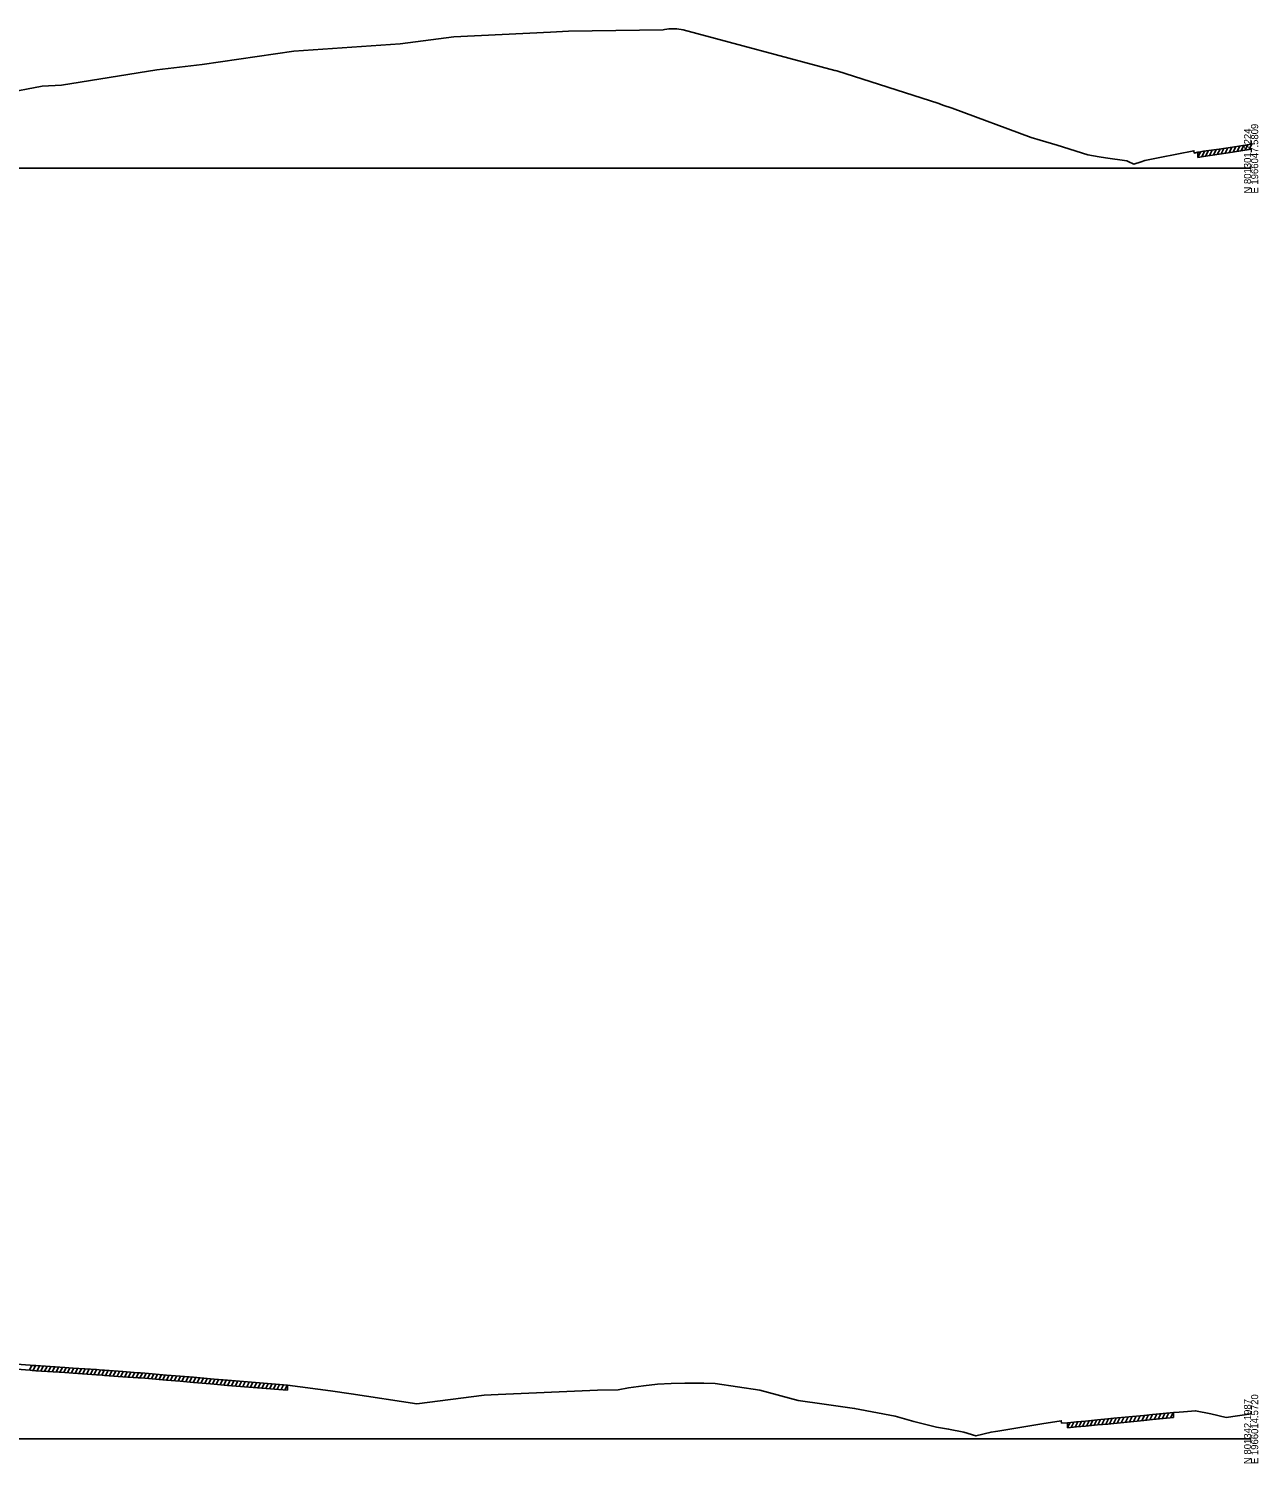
# Model space of a CAD drawing. Extents: x 1017 to 19997, y -1947 to 50737.
# Drawn here: x 12719 to 13203, y 40490 to 41055 of the extents above; entities that cross this region are included whole.
import ezdxf

# ---------------------------------------------------------------- set-up
doc = ezdxf.new("R2010")
doc.units = 0
for name, color, linetype in [('RD_GPK_XS_Cell', 7, 'Continuous'), ('RD_XS_ExGround', 7, 'Continuous'), ('RD_XS_ExPaveRet', 7, 'Continuous')]:
    doc.layers.add(name, color=color, linetype=linetype)

msp = doc.modelspace()

# ---------------------------------------------------------------- linework, layer by layer
at = {"layer": 'RD_GPK_XS_Cell'}
for p, q in [((12600, 41000), (13200, 41000)), ((12600, 40500), (13200, 40500))]:
    msp.add_line(p, q, dxfattribs=at)
at = {"layer": 'RD_XS_ExGround'}
for points in [[(12694.07, 41026.45), (12724.43, 41032.25), (12731.95, 41032.65), (12769.54, 41038.75), (12787.33, 41040.75), (12823.33, 41046.11), (12865.29, 41048.93), (12886.4, 41051.73), (12924.37, 41053.53), (12931.41, 41053.87), (12968.69, 41054.51), (12969.28, 41054.61), (12970.11, 41054.73), (12970.9, 41054.82), (12971.67, 41054.87), (12972.43, 41054.89), (12972.87, 41054.9), (12973.5, 41054.89), (12974.12, 41054.87), (12976.62, 41054.5), (13036.2, 41038.49), (13036.52, 41038.43), (13036.98, 41038.3), (13077.11, 41025.39), (13078.77, 41024.85), (13082.44, 41023.63), (13113.46, 41012.05), (13116.98, 41011.03), (13123.75, 41009.08), (13135.71, 41005.23), (13140.26, 41004.5), (13142.71, 41004.13), (13151.12, 41002.85), (13151.69, 41002.62), (13153.87, 41001.6), (13156.76, 41002.48), (13158.14, 41002.97), (13164.09, 41004.2), (13177.51, 41006.85), (13177.63, 41005.95), (13179.02, 41006.25), (13179.49, 41006.33), (13181.34, 41006.65), (13187.39, 41007.48), (13192.75, 41008.3), (13199.22, 41009.35), (13200, 41009.48)], [(12714.23, 40529.32), (12719.63, 40528.92), (12720.45, 40528.86), (12721.94, 40528.76), (12733.33, 40527.98), (12736.59, 40527.76), (12745.7, 40527.17), (12747.99, 40527), (12748.91, 40526.92), (12756.13, 40526.4), (12762.13, 40525.95), (12763.04, 40525.89), (12764.78, 40525.76), (12773.35, 40525.06), (12778.65, 40524.62), (12783.92, 40524.16), (12790.67, 40523.56), (12792.1, 40523.43), (12797.23, 40522.97), (12820.96, 40521.1), (12837.83, 40518.86), (12845.92, 40517.71), (12871.81, 40513.66), (12898.34, 40517.11), (12903.74, 40517.35), (12942.81, 40519.15), (12950.96, 40519.27), (12955.1, 40519.99), (12960.9, 40520.82), (12966.48, 40521.4), (12971.91, 40521.75), (12977.26, 40521.88), (12980.35, 40521.91), (12984.74, 40521.86), (12989.17, 40521.73), (13006.79, 40519.06), (13021.82, 40514.97), (13032.03, 40513.63), (13044.01, 40511.92), (13060, 40508.8), (13067.38, 40506.74), (13076.24, 40504.54), (13080.96, 40503.8), (13086.98, 40502.61), (13091.77, 40501.11), (13097.72, 40502.58), (13099.46, 40502.86), (13100.36, 40502.99), (13108.96, 40504.42), (13115.29, 40505.41), (13117.7, 40505.81), (13125.3, 40507.07), (13125.47, 40506.17), (13127.75, 40506.27), (13128.05, 40506.29), (13131.29, 40506.62), (13134.83, 40506.95), (13139.61, 40507.39), (13143.6, 40507.77), (13146.04, 40508.01), (13157.82, 40509.16), (13161.21, 40509.54), (13165.38, 40509.9), (13169.42, 40510.27), (13171.72, 40510.46), (13173.44, 40510.61), (13178.17, 40511.01), (13184.21, 40509.77), (13190.2, 40508.38), (13200, 40509.83)]]:
    msp.add_lwpolyline(points, dxfattribs=at)
at = {"layer": 'RD_XS_ExPaveRet'}
for p, q in [((13179.02, 41004.25), (13180.11, 41006.44)), ((13179.02, 41004.25), (13179.02, 41006.25)), ((13180.57, 41004.52), (13181.66, 41006.69)), ((13182.12, 41004.76), (13183.19, 41006.9)), ((13183.65, 41004.96), (13184.72, 41007.11)), ((13185.18, 41005.17), (13186.25, 41007.32)), ((13186.7, 41005.38), (13187.78, 41007.54)), ((13188.25, 41005.61), (13189.33, 41007.77)), ((13189.81, 41005.85), (13190.89, 41008.01)), ((13191.37, 41006.09), (13192.46, 41008.25)), ((13192.93, 41006.33), (13194.02, 41008.5)), ((13194.5, 41006.58), (13195.59, 41008.76)), ((13196.07, 41006.84), (13197.16, 41009.01)), ((13197.64, 41007.09), (13198.73, 41009.27)), ((13199.22, 41007.35), (13200.31, 41009.54)), ((12714.23, 40527.32), (12719.63, 40526.92)), ((12719.35, 40526.94), (12720.32, 40528.87)), ((12719.63, 40526.92), (12720.45, 40526.86)), ((12720.45, 40526.86), (12721.94, 40526.76)), ((12720.85, 40526.83), (12721.82, 40528.77)), ((12721.94, 40526.76), (12733.33, 40525.98)), ((12722.35, 40526.73), (12723.32, 40528.67)), ((12723.85, 40526.63), (12724.82, 40528.57)), ((12725.35, 40526.53), (12726.32, 40528.46)), ((12726.85, 40526.43), (12727.82, 40528.36)), ((12728.35, 40526.32), (12729.32, 40528.26)), ((12729.85, 40526.22), (12730.82, 40528.15)), ((12731.35, 40526.12), (12732.32, 40528.05)), ((12732.85, 40526.02), (12733.82, 40527.95)), ((12734.35, 40525.91), (12735.32, 40527.85)), ((12735.85, 40525.81), (12736.82, 40527.75)), ((12737.35, 40525.71), (12738.32, 40527.65)), ((12738.85, 40525.62), (12739.82, 40527.55)), ((12740.35, 40525.52), (12741.32, 40527.46)), ((12741.85, 40525.42), (12742.82, 40527.36)), ((12743.35, 40525.32), (12744.32, 40527.26)), ((12744.85, 40525.23), (12745.82, 40527.16)), ((12746.35, 40525.12), (12747.31, 40527.05)), ((12747.85, 40525.01), (12748.81, 40526.93)), ((12749.35, 40524.89), (12750.32, 40526.82)), ((12750.85, 40524.78), (12751.82, 40526.71)), ((12752.35, 40524.67), (12753.32, 40526.6)), ((12753.85, 40524.57), (12754.82, 40526.5)), ((12755.35, 40524.46), (12756.31, 40526.39)), ((12756.85, 40524.35), (12757.81, 40526.27)), ((12758.35, 40524.23), (12759.31, 40526.16)), ((12733.33, 40525.98), (12736.59, 40525.76)), ((12736.59, 40525.76), (12745.7, 40525.17)), ((12745.7, 40525.17), (12747.99, 40525)), ((12747.99, 40525), (12748.91, 40524.92)), ((12748.91, 40524.92), (12756.13, 40524.4)), ((12756.13, 40524.4), (12762.13, 40523.95)), ((12759.85, 40524.12), (12760.81, 40526.05)), ((12761.35, 40524.01), (12762.31, 40525.94)), ((12762.13, 40523.95), (12763.04, 40523.89)), ((12762.85, 40523.9), (12763.81, 40525.83)), ((12763.04, 40523.89), (12764.78, 40523.76)), ((12764.35, 40523.79), (12765.31, 40525.72)), ((12764.78, 40523.76), (12773.35, 40523.06)), ((12765.85, 40523.67), (12766.81, 40525.59)), ((12767.35, 40523.55), (12768.31, 40525.47)), ((12768.85, 40523.43), (12769.81, 40525.35)), ((12770.35, 40523.3), (12771.31, 40525.23)), ((12771.85, 40523.18), (12772.81, 40525.1)), ((12773.35, 40523.06), (12774.31, 40524.98)), ((12773.35, 40523.06), (12778.65, 40522.62)), ((12774.85, 40522.93), (12775.81, 40524.85)), ((12776.35, 40522.81), (12777.31, 40524.73)), ((12777.85, 40522.68), (12778.81, 40524.6)), ((12778.65, 40522.62), (12783.92, 40522.16)), ((12779.35, 40522.56), (12780.31, 40524.47)), ((12780.85, 40522.43), (12781.81, 40524.35)), ((12782.35, 40522.3), (12783.31, 40524.22)), ((12783.85, 40522.17), (12784.81, 40524.08)), ((12783.92, 40522.16), (12790.67, 40521.56)), ((12785.35, 40522.04), (12786.31, 40523.95)), ((12786.85, 40521.9), (12787.81, 40523.82)), ((12788.35, 40521.77), (12789.31, 40523.68)), ((12789.85, 40521.64), (12790.81, 40523.55)), ((12790.67, 40521.56), (12792.1, 40521.43)), ((12791.35, 40521.5), (12792.31, 40523.41)), ((12792.1, 40521.43), (12797.23, 40520.97)), ((12792.85, 40521.36), (12793.81, 40523.28)), ((12794.35, 40521.23), (12795.31, 40523.14)), ((12795.85, 40521.1), (12796.81, 40523.01)), ((12797.23, 40520.97), (12820.96, 40519.1)), ((12797.35, 40520.96), (12798.31, 40522.89)), ((12798.85, 40520.85), (12799.81, 40522.77)), ((12800.35, 40520.73), (12801.31, 40522.65)), ((12801.85, 40520.61), (12802.81, 40522.53)), ((12803.35, 40520.49), (12804.31, 40522.42)), ((12804.85, 40520.37), (12805.81, 40522.3)), ((12806.35, 40520.26), (12807.31, 40522.18)), ((12807.85, 40520.14), (12808.81, 40522.06)), ((12809.35, 40520.02), (12810.31, 40521.94)), ((12810.85, 40519.9), (12811.81, 40521.83)), ((12812.35, 40519.78), (12813.31, 40521.71)), ((12813.85, 40519.66), (12814.81, 40521.59)), ((12815.35, 40519.55), (12816.31, 40521.47)), ((12816.85, 40519.43), (12817.81, 40521.35)), ((12818.35, 40519.31), (12819.31, 40521.23)), ((12819.85, 40519.19), (12820.81, 40521.12)), ((12820.96, 40521.1), (12820.96, 40519.1)), ((13158.58, 40507.25), (13159.64, 40509.36)), ((13160.2, 40507.43), (13161.26, 40509.54)), ((13161.82, 40507.59), (13162.87, 40509.68)), ((13163.42, 40507.73), (13164.47, 40509.82)), ((13165.03, 40507.87), (13166.08, 40509.96)), ((13166.64, 40508.02), (13167.69, 40510.11)), ((13168.25, 40508.16), (13169.29, 40510.26)), ((13169.42, 40508.27), (13169.42, 40510.27)), ((13127.75, 40504.27), (13128.8, 40506.37)), ((13127.75, 40504.26), (13127.75, 40506.27)), ((13129.25, 40504.41), (13130.3, 40506.52)), ((13130.75, 40504.56), (13131.8, 40506.67)), ((13132.25, 40504.71), (13133.3, 40506.8)), ((13133.74, 40504.85), (13134.79, 40506.94)), ((13135.23, 40504.98), (13136.28, 40507.08)), ((13136.74, 40505.12), (13137.79, 40507.22)), ((13138.25, 40505.26), (13139.3, 40507.36)), ((13139.76, 40505.41), (13140.81, 40507.5)), ((13141.27, 40505.55), (13142.32, 40507.65)), ((13142.79, 40505.69), (13143.84, 40507.79)), ((13144.3, 40505.84), (13145.35, 40507.94)), ((13145.82, 40505.99), (13146.87, 40508.09)), ((13147.34, 40506.14), (13148.39, 40508.24)), ((13148.94, 40506.29), (13149.99, 40508.4)), ((13150.54, 40506.45), (13151.59, 40508.55)), ((13152.15, 40506.61), (13153.2, 40508.71)), ((13153.76, 40506.77), (13154.81, 40508.87)), ((13155.36, 40506.92), (13156.42, 40509.03)), ((13156.97, 40507.08), (13158.02, 40509.19))]:
    msp.add_line(p, q, dxfattribs=at)
for points in [[(13179.02, 41004.25), (13181.34, 41004.65), (13187.39, 41005.48), (13192.75, 41006.3), (13199.22, 41007.35), (13200, 41007.48)], [(13127.75, 40504.26), (13131.29, 40504.62), (13134.83, 40504.95), (13139.61, 40505.39), (13143.6, 40505.77), (13146.04, 40506.01), (13157.82, 40507.16), (13161.21, 40507.54), (13165.38, 40507.9), (13169.42, 40508.27)]]:
    msp.add_lwpolyline(points, dxfattribs=at)

# ---------------------------------------------------------------- texts
at = {"layer": 'RD_GPK_XS_Cell'}
for s, p in [('N 801301.2224', (13200, 40990)), ('E 1966047.5809', (13202.8, 40990)), ('N 801342.1987', (13200, 40490)), ('E 1966014.5720', (13202.8, 40490))]:
    msp.add_text(s, height=2.8, rotation=90, dxfattribs=at).set_placement(p)

doc.saveas('drawing.dxf')
